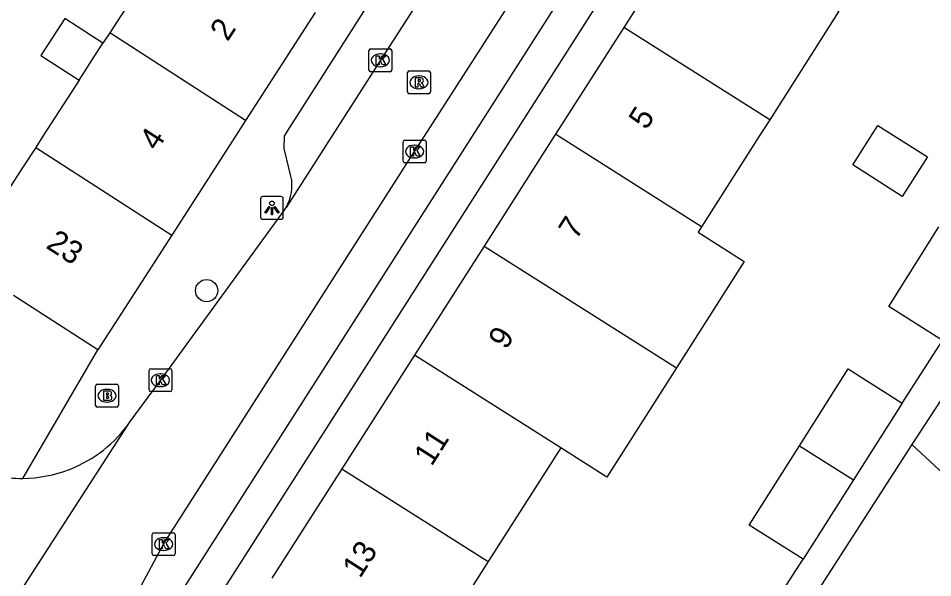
# Model space of a CAD drawing. Extents: x 160107 to 160928, y 382056 to 382918.
# Drawn here: x 160423.95 to 160464.08, y 382230.63 to 382255.17 of the extents above; entities that cross this region are included whole.
import ezdxf

# ---------------------------------------------------------------- set-up
doc = ezdxf.new("R2010")
doc.units = 0
for name, color, linetype in [('IMGEO_Boom', 7, 'Continuous'), ('IMGEO_Brandkraan', 7, 'Continuous'), ('IMGEO_Kolk', 7, 'Continuous'), ('IMGEO_Lichtpunt', 7, 'Continuous'), ('IMGEO_Pand', 7, 'Continuous'), ('IMGEO_Pand_nummerreeks', 7, 'Continuous'), ('IMGEO_Rijbaan_lokaal_open', 7, 'Continuous'), ('IMGEO_Rioolput', 7, 'Continuous'), ('IMGEO_Voetpad_open', 7, 'Continuous')]:
    doc.layers.add(name, color=color, linetype=linetype)

msp = doc.modelspace()

# ---------------------------------------------------------------- linework, layer by layer
at = {"layer": 'IMGEO_Boom'}
msp.add_circle((160432.213, 382243.227), 0.489, dxfattribs=at)
at = {"layer": 'IMGEO_Brandkraan'}
for p, q in [((160427.342, 382238.189), (160427.342, 382239.041)), ((160427.417, 382239.115), (160428.269, 382239.115)), ((160427.83, 382238.895), (160427.855, 382238.895)), ((160428.343, 382239.041), (160428.343, 382238.189)), ((160428.269, 382238.115), (160427.417, 382238.115)), ((160427.853, 382238.335), (160427.828, 382238.335))]:
    msp.add_line(p, q, dxfattribs=at)
for points in [[(160427.342, 382238.189), (160427.342, 382239.041)], [(160427.417, 382239.115), (160428.269, 382239.115)], [(160428.343, 382239.041), (160428.343, 382238.189)], [(160427.69, 382238.815), (160427.69, 382238.415), (160427.903, 382238.415)], [(160427.921, 382238.815), (160427.69, 382238.815)], [(160427.869, 382238.734), (160427.815, 382238.734), (160427.815, 382238.658)], [(160427.815, 382238.658), (160427.868, 382238.658)], [(160427.877, 382238.582), (160427.815, 382238.582), (160427.815, 382238.501)], [(160427.815, 382238.501), (160427.877, 382238.501)], [(160428.269, 382238.115), (160427.417, 382238.115)]]:
    msp.add_lwpolyline(points, dxfattribs=at)
for centre, radius, start, end in [((160427.419, 382239.039), 0.0765, 91.552, 178.448), ((160427.419, 382239.039), 0.0765, 91.552, 178.448), ((160428.267, 382239.039), 0.0765, 1.552, 88.448), ((160428.267, 382239.039), 0.0765, 1.552, 88.448), ((160427.87, 382238.696), 0.0379, 267.8285, 90.9355), ((160427.878, 382238.541), 0.0404, 269.8759, 90.5077), ((160427.909, 382238.666), 0.251, 268.6676, 293.5347), ((160427.925, 382238.67), 0.145, 59.4692, 91.5367), ((160427.95, 382238.717), 0.0922, 285.5137, 58.1501), ((160427.955, 382238.525), 0.105, 301.3115, 78.989), ((160427.419, 382238.191), 0.0765, 181.552, 268.448), ((160427.419, 382238.191), 0.0765, 181.552, 268.448), ((160428.267, 382238.191), 0.0765, 271.552, 358.448), ((160428.267, 382238.191), 0.0765, 271.552, 358.448)]:
    msp.add_arc(centre, radius, start, end, dxfattribs=at)
for centre, major_axis, ratio, start_param, end_param in [((160427.829, 382238.615), (-0.387, 0.002), 0.722429, 4.712389, 7.853982), ((160427.854, 382238.615), (-0.39, 0.002), 0.717154, 1.570796, 4.712389)]:
    msp.add_ellipse(centre, major_axis=major_axis, ratio=ratio, start_param=start_param, end_param=end_param, dxfattribs=at)
at = {"layer": 'IMGEO_Kolk'}
for p, q in [((160439.338, 382252.903), (160439.338, 382253.755)), ((160439.413, 382253.829), (160440.265, 382253.829)), ((160440.339, 382253.755), (160440.339, 382252.903)), ((160439.826, 382253.609), (160439.851, 382253.609)), ((160439.849, 382253.049), (160439.824, 382253.049)), ((160440.265, 382252.829), (160439.413, 382252.829)), ((160440.842, 382248.901), (160440.842, 382249.753)), ((160440.917, 382249.827), (160441.769, 382249.827)), ((160441.843, 382249.753), (160441.843, 382248.901)), ((160441.33, 382249.607), (160441.355, 382249.607)), ((160441.353, 382249.047), (160441.328, 382249.047)), ((160441.769, 382248.827), (160440.917, 382248.827)), ((160429.687, 382238.87), (160429.687, 382239.722)), ((160429.762, 382239.796), (160430.614, 382239.796)), ((160430.688, 382239.722), (160430.688, 382238.87)), ((160430.175, 382239.576), (160430.2, 382239.576)), ((160430.198, 382239.016), (160430.173, 382239.016)), ((160430.614, 382238.796), (160429.762, 382238.796)), ((160429.826, 382231.679), (160429.826, 382232.531)), ((160429.901, 382232.605), (160430.753, 382232.605)), ((160430.827, 382232.531), (160430.827, 382231.679)), ((160430.314, 382232.385), (160430.339, 382232.385)), ((160430.753, 382231.605), (160429.901, 382231.605)), ((160430.337, 382231.825), (160430.312, 382231.825))]:
    msp.add_line(p, q, dxfattribs=at)
for points in [[(160439.338, 382252.903), (160439.338, 382253.755)], [(160439.413, 382253.829), (160440.265, 382253.829)], [(160440.339, 382253.755), (160440.339, 382252.903)], [(160439.659, 382253.529), (160439.782, 382253.529), (160439.782, 382253.378), (160439.912, 382253.529), (160440.076, 382253.529), (160439.93, 382253.378), (160440.083, 382253.129), (160439.931, 382253.129), (160439.846, 382253.293), (160439.782, 382253.226), (160439.782, 382253.129), (160439.659, 382253.129), (160439.659, 382253.529)], [(160440.265, 382252.829), (160439.413, 382252.829)], [(160440.842, 382248.901), (160440.842, 382249.753)], [(160440.917, 382249.827), (160441.769, 382249.827)], [(160441.843, 382249.753), (160441.843, 382248.901)], [(160441.163, 382249.527), (160441.286, 382249.527), (160441.286, 382249.376), (160441.416, 382249.527), (160441.58, 382249.527), (160441.434, 382249.376), (160441.587, 382249.127), (160441.435, 382249.127), (160441.35, 382249.291), (160441.286, 382249.224), (160441.286, 382249.127), (160441.163, 382249.127), (160441.163, 382249.527)], [(160441.769, 382248.827), (160440.917, 382248.827)], [(160429.687, 382238.87), (160429.687, 382239.722)], [(160429.762, 382239.796), (160430.614, 382239.796)], [(160430.688, 382239.722), (160430.688, 382238.87)], [(160430.008, 382239.496), (160430.131, 382239.496), (160430.131, 382239.345), (160430.261, 382239.496), (160430.425, 382239.496), (160430.279, 382239.345), (160430.432, 382239.096), (160430.28, 382239.096), (160430.195, 382239.26), (160430.131, 382239.193), (160430.131, 382239.096), (160430.008, 382239.096), (160430.008, 382239.496)], [(160430.614, 382238.796), (160429.762, 382238.796)], [(160429.826, 382231.679), (160429.826, 382232.531)], [(160429.901, 382232.605), (160430.753, 382232.605)], [(160430.827, 382232.531), (160430.827, 382231.679)], [(160430.147, 382232.305), (160430.27, 382232.305), (160430.27, 382232.154), (160430.4, 382232.305), (160430.564, 382232.305), (160430.418, 382232.154), (160430.571, 382231.905), (160430.419, 382231.905), (160430.334, 382232.069), (160430.27, 382232.002), (160430.27, 382231.905), (160430.147, 382231.905), (160430.147, 382232.305)], [(160430.753, 382231.605), (160429.901, 382231.605)]]:
    msp.add_lwpolyline(points, dxfattribs=at)
for centre, start, end in [((160439.415, 382253.753), 91.552, 178.448), ((160439.415, 382253.753), 91.552, 178.448), ((160440.263, 382253.753), 1.552, 88.448), ((160440.263, 382253.753), 1.552, 88.448), ((160439.415, 382252.905), 181.552, 268.448), ((160439.415, 382252.905), 181.552, 268.448), ((160440.263, 382252.905), 271.552, 358.448), ((160440.263, 382252.905), 271.552, 358.448), ((160440.919, 382249.751), 91.552, 178.448), ((160440.919, 382249.751), 91.552, 178.448), ((160441.767, 382249.751), 1.552, 88.448), ((160441.767, 382249.751), 1.552, 88.448), ((160440.919, 382248.903), 181.552, 268.448), ((160440.919, 382248.903), 181.552, 268.448), ((160441.767, 382248.903), 271.552, 358.448), ((160441.767, 382248.903), 271.552, 358.448), ((160429.764, 382239.72), 91.552, 178.448), ((160429.764, 382239.72), 91.552, 178.448), ((160430.612, 382239.72), 1.552, 88.448), ((160430.612, 382239.72), 1.552, 88.448), ((160429.764, 382238.872), 181.552, 268.448), ((160429.764, 382238.872), 181.552, 268.448), ((160430.612, 382238.872), 271.552, 358.448), ((160430.612, 382238.872), 271.552, 358.448), ((160429.903, 382232.529), 91.552, 178.448), ((160429.903, 382232.529), 91.552, 178.448), ((160430.751, 382232.529), 1.552, 88.448), ((160430.751, 382232.529), 1.552, 88.448), ((160429.903, 382231.681), 181.552, 268.448), ((160429.903, 382231.681), 181.552, 268.448), ((160430.751, 382231.681), 271.552, 358.448), ((160430.751, 382231.681), 271.552, 358.448)]:
    msp.add_arc(centre, 0.0765, start, end, dxfattribs=at)
for centre, major_axis, ratio, start_param, end_param in [((160439.825, 382253.329), (-0.387, 0.002), 0.722429, 4.712389, 7.853982), ((160439.85, 382253.329), (-0.39, 0.002), 0.717154, 1.570796, 4.712389), ((160441.329, 382249.327), (-0.387, 0.002), 0.722429, 4.712389, 7.853982), ((160441.354, 382249.327), (-0.39, 0.002), 0.717154, 1.570796, 4.712389), ((160430.174, 382239.296), (-0.387, 0.002), 0.722429, 4.712389, 7.853982), ((160430.199, 382239.296), (-0.39, 0.002), 0.717154, 1.570796, 4.712389), ((160430.313, 382232.105), (-0.387, 0.002), 0.722429, 4.712389, 7.853982), ((160430.338, 382232.105), (-0.39, 0.002), 0.717154, 1.570796, 4.712389)]:
    msp.add_ellipse(centre, major_axis=major_axis, ratio=ratio, start_param=start_param, end_param=end_param, dxfattribs=at)
at = {"layer": 'IMGEO_Lichtpunt'}
for p, q in [((160434.581, 382247.256), (160434.581, 382246.449)), ((160434.581, 382247.256), (160434.581, 382246.449)), ((160435.483, 382247.351), (160434.675, 382247.351)), ((160435.483, 382247.351), (160434.675, 382247.351)), ((160435.577, 382246.449), (160435.577, 382247.256)), ((160435.577, 382246.449), (160435.577, 382247.256)), ((160434.675, 382246.355), (160435.483, 382246.355)), ((160434.675, 382246.355), (160435.483, 382246.355))]:
    msp.add_line(p, q, dxfattribs=at)
for points in [[(160434.955, 382246.92), (160434.994, 382246.892), (160434.806, 382246.63), (160434.768, 382246.657), (160434.955, 382246.92)], [(160435.057, 382246.872), (160435.104, 382246.872), (160435.104, 382246.55), (160435.057, 382246.55), (160435.057, 382246.872)], [(160435.167, 382246.892), (160435.205, 382246.919), (160435.392, 382246.657), (160435.353, 382246.629), (160435.167, 382246.892)]]:
    msp.add_lwpolyline(points, dxfattribs=at)
msp.add_circle((160435.08, 382247.054), 0.0994, dxfattribs=at)
for centre, start, end in [((160434.675, 382247.256), 90, 180), ((160434.675, 382247.256), 90, 180), ((160435.483, 382247.256), 0, 90), ((160435.483, 382247.256), 0, 90), ((160434.675, 382246.449), 180, 270), ((160434.675, 382246.449), 180, 270), ((160435.483, 382246.449), 270, 0), ((160435.483, 382246.449), 270, 360)]:
    msp.add_arc(centre, 0.0946, start, end, dxfattribs=at)
at = {"layer": 'IMGEO_Pand'}
for points in [[(160453.656, 382259.688), (160450.518, 382254.775)], [(160431.018, 382259.272), (160427.961, 382254.538)], [(160459.647, 382255.895), (160459.556, 382255.752), (160459.962, 382255.484), (160456.925, 382250.718)], [(160436.979, 382255.427), (160433.924, 382250.691)], [(160427.666, 382254.081), (160425.989, 382255.164), (160424.941, 382253.542), (160426.619, 382252.459)], [(160427.961, 382254.538), (160427.666, 382254.081)], [(160433.924, 382250.691), (160427.961, 382254.538)], [(160450.518, 382254.775), (160447.522, 382250.085)], [(160456.925, 382250.718), (160450.518, 382254.775)], [(160426.619, 382252.459), (160427.666, 382254.081)], [(160426.619, 382252.459), (160425.031, 382250), (160424.72, 382249.511)], [(160433.924, 382250.691), (160433.479, 382250), (160430.683, 382245.665)], [(160456.925, 382250.718), (160456.467, 382250), (160453.934, 382246.025)], [(160460.57, 382248.738), (160461.676, 382250.474), (160463.848, 382249.09), (160462.742, 382247.354), (160460.57, 382248.738)], [(160447.522, 382250.085), (160447.468, 382250), (160444.39, 382245.181)], [(160453.934, 382246.025), (160447.656, 382250), (160447.522, 382250.085)], [(160424.72, 382249.511), (160424.179, 382248.68), (160421.455, 382244.486)], [(160424.72, 382249.511), (160430.683, 382245.665)], [(160430.683, 382245.665), (160427.435, 382240.629)], [(160453.934, 382246.025), (160453.784, 382245.789), (160455.806, 382244.499), (160452.833, 382239.836)], [(160464.513, 382241.037), (160462.146, 382242.535), (160464.349, 382246.017)], [(160444.39, 382245.181), (160441.334, 382240.397)], [(160444.39, 382245.181), (160450.806, 382241.119), (160452.833, 382239.836)], [(160427.435, 382240.629), (160423.743, 382243.01)], [(160441.334, 382240.397), (160438.148, 382235.408)], [(160447.755, 382236.331), (160441.334, 382240.397)], [(160452.833, 382239.836), (160449.78, 382235.048), (160447.755, 382236.331)], [(160458.23, 382236.419), (160460.365, 382239.792), (160462.733, 382238.294)], [(160462.733, 382238.294), (160460.597, 382234.92)], [(160458.394, 382231.438), (160456.027, 382232.936), (160458.23, 382236.419)], [(160458.23, 382236.419), (160460.597, 382234.92)], [(160463.167, 382236.476), (160458.937, 382229.907)], [(160466.884, 382233.21), (160466.789, 382233.109), (160463.167, 382236.476)], [(160447.755, 382236.331), (160444.574, 382231.34)], [(160438.148, 382235.408), (160435.083, 382230.609)], [(160438.148, 382235.408), (160444.574, 382231.34)], [(160460.597, 382234.92), (160458.394, 382231.438)], [(160444.574, 382231.34), (160441.512, 382226.538)]]:
    msp.add_lwpolyline(points, dxfattribs=at)
at = {"layer": 'IMGEO_Rijbaan_lokaal_open'}
for points in [[(160443.471, 382258.985), (160439.841, 382253.329), (160437.707, 382250), (160435.699, 382246.868)], [(160428.504, 382228.728), (160430.325, 382232.106), (160441.342, 382249.327), (160441.774, 382250), (160446.36, 382257.139)], [(160428.862, 382237.478), (160430.195, 382239.286), (160435.617, 382246.74), (160435.699, 382246.868)], [(160420.631, 382224.771), (160428.862, 382237.478)]]:
    msp.add_lwpolyline(points, dxfattribs=at)
for centre, radius, start, end in [((160424.076, 382240.821), 5.838, 291.2891, 325.0595), ((160424.09, 382240.786), 5.799, 247.4749, 270.6388), ((160424.091, 382240.802), 5.814, 270.6287, 291.2235)]:
    msp.add_arc(centre, radius, start, end, dxfattribs=at)
at = {"layer": 'IMGEO_Rioolput'}
for p, q in [((160441.031, 382251.936), (160441.031, 382252.788)), ((160441.106, 382252.862), (160441.958, 382252.862)), ((160441.519, 382252.642), (160441.544, 382252.642)), ((160442.032, 382252.788), (160442.032, 382251.936)), ((160441.542, 382252.082), (160441.517, 382252.082)), ((160441.958, 382251.862), (160441.106, 382251.862))]:
    msp.add_line(p, q, dxfattribs=at)
for points in [[(160441.031, 382251.936), (160441.031, 382252.788)], [(160441.106, 382252.862), (160441.958, 382252.862)], [(160441.62, 382252.56), (160441.368, 382252.562), (160441.368, 382252.162)], [(160441.546, 382252.481), (160441.492, 382252.481), (160441.492, 382252.4)], [(160442.032, 382252.788), (160442.032, 382251.936)], [(160441.368, 382252.162), (160441.492, 382252.162), (160441.492, 382252.324), (160441.503, 382252.324)], [(160441.492, 382252.4), (160441.544, 382252.4)], [(160441.55, 382252.295), (160441.621, 382252.162), (160441.761, 382252.162), (160441.696, 382252.288)], [(160441.958, 382251.862), (160441.106, 382251.862)]]:
    msp.add_lwpolyline(points, dxfattribs=at)
for centre, radius, start, end in [((160441.108, 382252.786), 0.0765, 91.552, 178.448), ((160441.108, 382252.786), 0.0765, 91.552, 178.448), ((160441.552, 382252.385), 0.0964, 77.0061, 93.1865), ((160441.566, 382252.442), 0.0378, 276.6634, 79.6772), ((160441.619, 382252.45), 0.109, 350.3612, 89.416), ((160441.956, 382252.786), 0.0765, 1.552, 88.448), ((160441.956, 382252.786), 0.0765, 1.552, 88.448), ((160441.502, 382252.271), 0.0533, 26.0293, 88.6989), ((160441.528, 382252.589), 0.19, 274.7715, 282.9687), ((160441.617, 382252.45), 0.112, 277.5842, 350.9817), ((160441.601, 382252.235), 0.108, 29.5134, 73.7905), ((160441.108, 382251.938), 0.0765, 181.552, 268.448), ((160441.108, 382251.938), 0.0765, 181.552, 268.448), ((160441.956, 382251.938), 0.0765, 271.552, 358.448), ((160441.956, 382251.938), 0.0765, 271.552, 358.448)]:
    msp.add_arc(centre, radius, start, end, dxfattribs=at)
for centre, major_axis, ratio, start_param, end_param in [((160441.518, 382252.362), (-0.387, 0.002), 0.722429, 4.712389, 7.853982), ((160441.543, 382252.362), (-0.39, 0.002), 0.717154, 1.570796, 4.712389)]:
    msp.add_ellipse(centre, major_axis=major_axis, ratio=ratio, start_param=start_param, end_param=end_param, dxfattribs=at)
at = {"layer": 'IMGEO_Voetpad_open'}
for points in [[(160421.255, 382211.804), (160445.664, 382250), (160455.515, 382265.414)], [(160435.916, 382248.241), (160435.614, 382249.465), (160435.626, 382250), (160435.765, 382250.222), (160445.17, 382264.972)], [(160447.575, 382255.79), (160443.874, 382250), (160430.014, 382228.317), (160429.164, 382228.86)], [(160473.904, 382250.928), (160470.048, 382247.005), (160463.167, 382236.476)], [(160462.733, 382238.294), (160464.513, 382241.037)], [(160424.155, 382234.988), (160427.435, 382240.629)], [(160456.501, 382228.515), (160458.394, 382231.438)]]:
    msp.add_lwpolyline(points, dxfattribs=at)
msp.add_arc((160434.053, 382247.832), 1.908, 329.6527, 12.3849, dxfattribs=at)

# ---------------------------------------------------------------- texts
at = {"layer": 'IMGEO_Pand_nummerreeks'}
for s, rotation, p in [('2', 57.1803, (160433.137, 382254.119)), ('5', 57.4327, (160451.512, 382250.237)), ('4', 57.1869, (160430.038, 382249.313)), ('7', 57.4333, (160448.433, 382245.417)), ('23', 327.1787, (160425.117, 382245.124)), ('9', 57.4333, (160445.354, 382240.597)), ('11', 57.4327, (160442.089, 382235.485)), ('13', 57.4327, (160438.949, 382230.569))]:
    msp.add_text(s, height=1, rotation=rotation, dxfattribs=at).set_placement(p)

doc.saveas('drawing.dxf')
